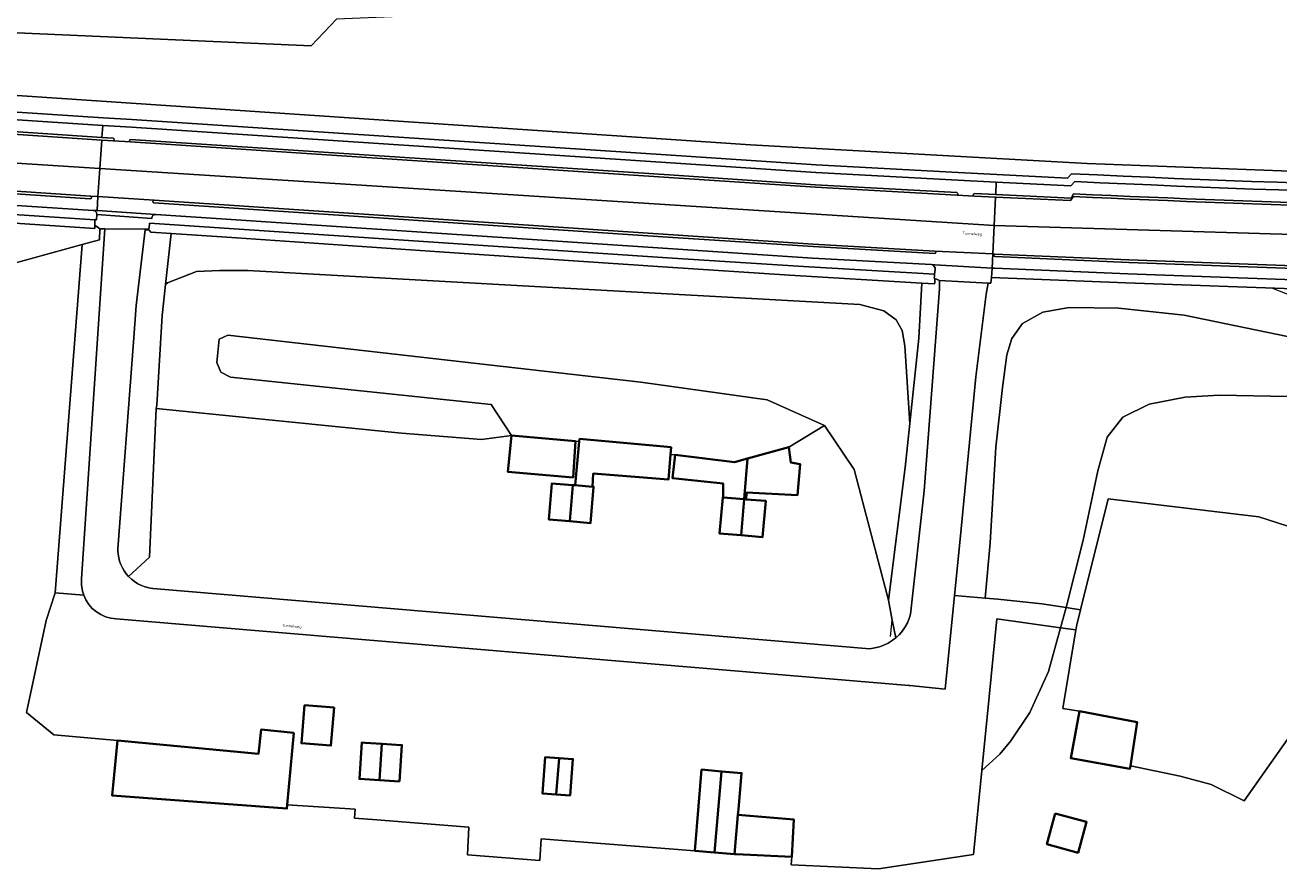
# Model space of a CAD drawing. Header units: metres. Extents: x 197700 to 204338, y 317132 to 325229.
# Tile 369 of 656: x 199844 to 200008, y 320307 to 320418. Entities that reach past the tile are written whole.
import ezdxf
from ezdxf.enums import TextEntityAlignment as Align

# ---------------------------------------------------------------- set-up
doc = ezdxf.new("R2010")
doc.units = ezdxf.units.M
for name, color, linetype, lineweight in [('B-WE-GR-BEPLANTING_CULTUUR_BOSPLANTSOEN-GV', 90, 'Continuous', 18), ('B-WE-GR-BOS_LOOF-GV', 40, 'Continuous', 13), ('B-WE-IE-TERREINAFSCHEIDING_KUNSTMATIG_HEKWERK-G', 20, 'IE-TERREINAFSCHEIDING-KUNSTMATIG', 18), ('B-WE-OG-BEBOUWING-GV', 7, 'Continuous', 35), ('B-WE-OG-TERREIN_CULTUURSCHEIDING-GV', 7, 'Continuous', 18), ('B-WE-OG-TERREIN_ERF-GV', 7, 'Continuous', 18), ('B-WE-OG-TOPOGRAFIE-T18', 10, 'Continuous', 18), ('B-WE-VH-VERHARDING_ASFALT-GV', 252, 'Continuous', 18), ('B-WE-VH-VERHARDING_BETON-GV', 252, 'Continuous', 18), ('B-WE-VH-VERHARDING_GESLOTEN-GV', 252, 'Continuous', 18), ('B-WE-VH-VERHARDING_OPEN-GV', 252, 'Continuous', 18), ('B-WE-VH-VERHARDING_TEGEL-GV', 252, 'Continuous', 18)]:
    doc.layers.add(name, color=color, linetype=linetype, lineweight=lineweight)
doc.styles.add('NLCS-ISO-M200-T18', font='NLCS-ISO.ttf', dxfattribs={"height": 0.36})
doc.linetypes.add('IE-TERREINAFSCHEIDING-KUNSTMATIG', pattern='A,4,[82,NLCS.SHX,S=0.75,R=90,X=0,Y=0],4,-2', length=10)

msp = doc.modelspace()

# ---------------------------------------------------------------- linework, layer by layer
at = {"layer": 'B-WE-GR-BEPLANTING_CULTUUR_BOSPLANTSOEN-GV'}
for points in [[(200013.386, 320329.576), (200003.773, 320315.936), (199999.442, 320318.099), (199995.364, 320319.193), (199988.823, 320320.559), (199988.762, 320320.165), (199980.986, 320321.572), (199982.125, 320327.76), (199979.929, 320328.082), (199981.657, 320338.439), (199979.648, 320338.716), (199978.057, 320332.942), (199975.634, 320327.562), (199973.102, 320323.853), (199971.663, 320322.077), (199969.317, 320319.94), (199968.22, 320308.898), (199955.744, 320306.998), (199944.239, 320307.556), (199944.356, 320308.603), (199937.022, 320308.919), (199936.802, 320308.937), (199934.174, 320309.158), (199931.589, 320309.375), (199911.388, 320310.947), (199911.236, 320308.097), (199901.725, 320308.873), (199901.889, 320312.5), (199889.818, 320313.438), (199886.877, 320313.667), (199886.946, 320314.836), (199878.023, 320315.436), (199877.978, 320314.937), (199855.016, 320316.633), (199855.729, 320323.878), (199847.367, 320324.643), (199843.772, 320327.575), (199846.362, 320339.661), (199847.522, 320343.315), (199851.089, 320389.108), (199840.914, 320386.305)], [(200009.557, 320369.126), (200000.498, 320369.268), (199996.022, 320369.014), (199991.291, 320368.09), (199987.839, 320366.41), (199985.778, 320363.764), (199984.556, 320359.329), (199982.623, 320350.233), (199980.426, 320341.538), (199980.378, 320341.363), (199982.259, 320341.077), (199985.887, 320355.651), (200005.694, 320353.288), (200010.74, 320351.691)]]:
    msp.add_lwpolyline(points, dxfattribs=at)
at = {"layer": 'B-WE-GR-BOS_LOOF-GV'}
for points in [[(200054.067, 320427.859), (199979.606, 320423.356), (199907.466, 320419.703), (199884.5, 320418.727), (199881.16, 320415.202), (199812.785, 320418.242), (199812.896, 320413.036), (199813.042, 320412.283), (199813.852, 320410.621), (199938.89, 320402.2), (199983.17, 320399.75), (200004.033, 320398.969), (200013.35, 320398.61)], [(200089.193, 320396.226), (200089.847, 320397.736), (200075.49, 320397.76), (200046.8, 320397.89), (200013.35, 320398.61), (200004.033, 320398.969), (199983.17, 320399.75), (199938.89, 320402.2), (199813.852, 320410.621), (199815.891, 320408.258)], [(199815.891, 320408.258), (199853.838, 320405.761), (199857.613, 320405.513), (199929.156, 320400.782), (199947.533, 320399.581), (199966.185, 320398.547), (199971.258, 320398.296), (199980.576, 320397.835), (199981.111, 320398.4)], [(199840.914, 320386.305), (199851.089, 320389.108), (199853.338, 320389.728), (199853.409, 320391.152), (199852.749, 320391.628), (199852.737, 320391.204), (199831.068, 320392.66)], [(200012.215, 320376.446), (199995.882, 320379.785), (199987.303, 320380.722), (199980.791, 320380.832), (199977.329, 320380.198), (199974.637, 320378.717), (199973.26, 320376.736), (199972.592, 320374.596), (199972.015, 320370.311), (199971.146, 320362.47), (199970.392, 320349.871), (199969.762, 320342.597), (199971.389, 320342.462), (199977.204, 320341.846), (199980.378, 320341.363), (199980.426, 320341.538), (199982.623, 320350.233), (199984.556, 320359.329), (199985.778, 320363.764), (199987.839, 320366.41), (199991.291, 320368.09), (199996.022, 320369.014), (200000.498, 320369.268), (200009.557, 320369.126)]]:
    msp.add_lwpolyline(points, dxfattribs=at)
msp.add_lwpolyline([(199981.111, 320398.4, 0.0142494), (200089.193, 320396.226)], format="xyb", dxfattribs=at)
for points in [[(199862.75, 320390.539), (199862.037, 320383.842), (199862.279, 320384.069), (199866.102, 320385.525), (199869.118, 320385.674), (199872.865, 320385.657), (199910.54, 320383.559), (199953.255, 320381.201), (199956.413, 320380.395), (199958.035, 320379.173), (199958.855, 320377.803), (199959.183, 320375.779), (199959.832, 320365.541), (199961.014, 320376.798), (199961.42, 320384.013), (199944.033, 320385.059), (199928.032, 320386.106), (199898.051, 320388.131), (199870.082, 320390.04)], [(199907.496, 320363.99), (199904.81, 320368.068), (199870.555, 320371.655), (199869.312, 320372.314), (199868.766, 320373.569), (199869.079, 320376.63), (199870.218, 320377.175), (199924.503, 320370.988), (199941.112, 320368.685), (199948.647, 320365.282), (199952.531, 320359.532), (199957.018, 320342.349), (199959.228, 320359.786), (199959.832, 320365.541), (199959.183, 320375.779), (199958.855, 320377.803), (199958.035, 320379.173), (199956.413, 320380.395), (199953.255, 320381.201), (199910.54, 320383.559), (199872.865, 320385.657), (199869.118, 320385.674), (199866.102, 320385.525), (199862.279, 320384.069), (199862.037, 320383.842), (199861.602, 320379.754), (199860.866, 320367.964), (199860.796, 320367.537), (199893.059, 320364.276), (199903.532, 320363.463)], [(199928.385, 320361.49), (199929.018, 320361.44), (199936.813, 320360.478), (199938.522, 320360.953), (199943.941, 320362.461), (199948.647, 320365.282), (199941.112, 320368.685), (199924.503, 320370.988), (199870.218, 320377.175), (199869.079, 320376.63), (199868.766, 320373.569), (199869.312, 320372.314), (199870.555, 320371.655), (199904.81, 320368.068), (199907.496, 320363.99), (199915.925, 320363.226), (199916.409, 320363.178), (199916.444, 320363.534), (199928.46, 320362.439)], [(199979.648, 320338.716), (199971.281, 320339.868), (199970.279, 320329.618), (199969.317, 320319.94), (199971.663, 320322.077), (199973.102, 320323.853), (199975.634, 320327.562), (199978.057, 320332.942)]]:
    msp.add_lwpolyline(points, close=True, dxfattribs=at)
at = {"layer": 'B-WE-IE-TERREINAFSCHEIDING_KUNSTMATIG_HEKWERK-G'}
for points in [[(200066.633, 320353.358), (200052.83, 320362.303), (200022.377, 320377.533), (200007.396, 320383.334)], [(199860.796, 320367.537), (199859.906, 320348.001)], [(199907.496, 320363.99), (199903.532, 320363.463), (199893.059, 320364.276), (199860.796, 320367.537)], [(199948.647, 320365.282), (199943.941, 320362.461)], [(199957.018, 320342.349), (199952.531, 320359.532), (199948.647, 320365.282)], [(199982.259, 320341.077), (199985.887, 320355.651), (200005.694, 320353.288), (200010.74, 320351.691), (200012.841, 320349.76), (200015.323, 320346.63), (200016.803, 320343.091), (200017.298, 320340.536), (200017.148, 320338.26), (200016.818, 320336.776), (200015.945, 320334.633), (200013.386, 320329.576), (200003.773, 320315.936), (199999.442, 320318.099), (199995.364, 320319.193), (199988.823, 320320.559)], [(199855.729, 320323.878), (199847.367, 320324.643), (199843.772, 320327.575), (199846.362, 320339.661)], [(199957.309, 320337.554), (199957.533, 320339.723)], [(199981.657, 320338.439), (199981.769, 320339.111), (199982.259, 320341.077)], [(199982.125, 320327.76), (199979.929, 320328.082), (199981.657, 320338.439)], [(199970.279, 320329.618), (199969.317, 320319.94)], [(199969.317, 320319.94), (199968.22, 320308.898), (199955.744, 320306.998), (199944.239, 320307.556), (199944.356, 320308.603)], [(199886.946, 320314.836), (199878.023, 320315.436)], [(199931.589, 320309.375), (199911.388, 320310.947), (199911.236, 320308.097), (199901.725, 320308.873), (199901.889, 320312.5)]]:
    msp.add_lwpolyline(points, dxfattribs=at)
at = {"layer": 'B-WE-OG-BEBOUWING-GV'}
for points in [[(199915.925, 320363.226), (199907.496, 320363.99), (199907.012, 320359.212), (199915.595, 320358.467)], [(199918.142, 320357.251), (199918.233, 320358.981), (199928.123, 320358.186), (199928.385, 320361.49), (199928.46, 320362.439), (199916.444, 320363.534), (199916.409, 320363.178), (199915.841, 320357.441)], [(199929.018, 320361.44), (199928.654, 320358.366), (199935.322, 320357.652), (199935.311, 320355.843), (199938.073, 320355.611), (199938.522, 320360.953), (199936.813, 320360.478)], [(199938.345, 320355.588), (199938.397, 320356.501), (199945.084, 320356.159), (199945.434, 320360.194), (199944.204, 320360.456), (199943.941, 320362.461), (199938.522, 320360.953), (199938.073, 320355.611)], [(199915.551, 320357.465), (199912.812, 320357.691), (199912.419, 320352.932), (199915.157, 320352.706)], [(199915.841, 320357.441), (199915.551, 320357.465), (199915.157, 320352.706), (199917.896, 320352.479), (199918.289, 320357.239), (199918.142, 320357.251)], [(199938.073, 320355.611), (199935.311, 320355.843), (199935.249, 320355.848), (199934.849, 320351.096), (199937.673, 320350.859)], [(199937.673, 320350.859), (199940.498, 320350.621), (199940.898, 320355.373), (199938.345, 320355.588), (199938.073, 320355.611)], [(199884.176, 320328.203), (199880.301, 320328.52), (199879.892, 320323.523), (199883.767, 320323.206)], [(199982.125, 320327.76), (199980.986, 320321.572), (199988.762, 320320.165), (199988.823, 320320.559), (199989.708, 320326.305)], [(199878.023, 320315.436), (199878.869, 320324.885), (199874.578, 320325.33), (199874.247, 320322.147), (199855.729, 320323.878), (199855.016, 320316.633), (199877.978, 320314.937)], [(199888.261, 320323.591), (199887.821, 320323.619), (199887.514, 320318.824), (199890.152, 320318.655), (199890.459, 320323.45)], [(199892.791, 320318.486), (199893.097, 320323.282), (199893.014, 320323.287), (199890.459, 320323.45), (199890.152, 320318.655)], [(199913.75, 320321.572), (199911.933, 320321.711), (199911.567, 320316.932), (199913.384, 320316.793)], [(199913.384, 320316.793), (199915.202, 320316.654), (199915.567, 320321.433), (199913.75, 320321.572)], [(199934.174, 320309.158), (199935.112, 320319.828), (199932.485, 320320.059), (199932.065, 320315.272), (199931.589, 320309.375)], [(199937.258, 320314.123), (199937.319, 320314.81), (199937.74, 320319.597), (199935.112, 320319.828), (199934.174, 320309.158), (199936.802, 320308.937)], [(199937.258, 320314.123), (199936.802, 320308.937), (199937.022, 320308.919), (199944.356, 320308.603), (199944.603, 320313.477)], [(199978.963, 320314.304), (199977.848, 320310.247), (199981.95, 320309.119), (199983.065, 320313.176)]]:
    msp.add_lwpolyline(points, close=True, dxfattribs=at)
at = {"layer": 'B-WE-OG-TERREIN_CULTUURSCHEIDING-GV'}
for points in [[(199981.111, 320398.4), (199980.576, 320397.835), (199971.258, 320398.296), (199966.185, 320398.547), (199947.533, 320399.581), (199929.156, 320400.782), (199857.613, 320405.513), (199853.838, 320405.761), (199815.891, 320408.258), (199816.808, 320407.195)], [(199816.808, 320407.195), (199853.772, 320404.763), (199857.547, 320404.515), (199929.09, 320399.784), (199947.473, 320398.583), (199966.133, 320397.548), (199971.209, 320397.297), (199980.985, 320396.814), (199981.521, 320397.379)], [(199831.068, 320392.66), (199852.737, 320391.204), (199852.749, 320391.628), (199852.749, 320392.353), (199806.189, 320395.419)], [(199850.999, 320345.142), (199854.042, 320391.148), (199853.409, 320391.152), (199853.338, 320389.728), (199851.089, 320389.108), (199847.522, 320343.315), (199851.27, 320343.009)], [(200037.828, 320382.608), (200012.733, 320383.171), (199988.217, 320384.044), (199970.59, 320384.769), (199970.497, 320383.997), (199970.145, 320384.021), (199969.887, 320382.559), (199968.512, 320371.679), (199966.458, 320350.345), (199965.725, 320342.933)], [(199965.725, 320342.933), (199969.762, 320342.597), (199970.392, 320349.871), (199971.146, 320362.47), (199972.015, 320370.311), (199972.592, 320374.596), (199973.26, 320376.736), (199974.637, 320378.717), (199977.329, 320380.198), (199980.791, 320380.832), (199987.303, 320380.722), (199995.882, 320379.785), (200012.215, 320376.446)]]:
    msp.add_lwpolyline(points, dxfattribs=at)
for points in [[(200089.193, 320396.226, -0.0142494), (199981.111, 320398.4)], [(199981.521, 320397.379, 0.0141367), (200088.759, 320395.223)], [(199851.27, 320343.009, -0.1138143), (199850.999, 320345.142)]]:
    msp.add_lwpolyline(points, format="xyb", dxfattribs=at)
for points in [[(199859.906, 320348.001), (199860.796, 320367.537), (199860.866, 320367.964), (199861.602, 320379.754), (199862.037, 320383.842), (199862.75, 320390.539), (199860.083, 320390.72), (199859.857, 320390.975), (199859.366, 320391.011), (199858.168, 320381.081), (199857.802, 320376.239), (199855.753, 320349.103), (199855.752, 320348.835), (199855.792, 320348.369), (199855.874, 320347.909), (199855.997, 320347.458), (199856.16, 320347.019), (199856.361, 320346.597), (199856.599, 320346.195), (199856.872, 320345.815), (199857.177, 320345.461)], [(199859.857, 320390.975), (199860.083, 320390.72), (199862.75, 320390.539), (199870.082, 320390.04), (199898.051, 320388.131), (199928.032, 320386.106), (199944.033, 320385.059), (199961.42, 320384.013), (199963.103, 320383.919), (199963.13, 320384.094), (199963.148, 320384.62), (199963.057, 320384.66), (199963.08, 320384.923), (199963.105, 320385.207), (199945.867, 320386.208), (199928.635, 320387.308), (199859.93, 320391.9), (199859.913, 320391.734), (199859.911, 320391.717), (199859.848, 320391.12), (199859.379, 320391.122), (199859.366, 320391.011)], [(199961.42, 320384.013), (199961.014, 320376.798), (199959.832, 320365.541), (199959.228, 320359.786), (199957.018, 320342.349), (199957.533, 320339.723), (199957.992, 320337.384), (199958.017, 320337.403), (199958.469, 320337.83), (199958.874, 320338.301), (199959.229, 320338.81), (199959.529, 320339.352), (199959.771, 320339.921), (199959.952, 320340.51), (199961.742, 320356.719), (199963.74, 320383.247), (199963.746, 320384.359), (199963.148, 320384.62), (199963.13, 320384.094), (199963.103, 320383.919)]]:
    msp.add_lwpolyline(points, close=True, dxfattribs=at)
at = {"layer": 'B-WE-OG-TERREIN_ERF-GV'}
for points in [[(199812.785, 320418.242), (199881.16, 320415.202), (199884.5, 320418.727)], [(199860.796, 320367.537), (199859.906, 320348.001), (199857.177, 320345.461)], [(199860.891, 320343.826), (199954.606, 320335.951), (199955.243, 320336.061), (199955.847, 320336.213), (199956.432, 320336.425), (199956.993, 320336.697), (199957.523, 320337.024), (199957.992, 320337.384), (199957.533, 320339.723), (199957.018, 320342.349), (199952.531, 320359.532), (199948.647, 320365.282), (199943.941, 320362.461), (199944.204, 320360.456), (199945.434, 320360.194), (199945.084, 320356.159), (199938.397, 320356.501), (199938.345, 320355.588), (199940.898, 320355.373), (199940.498, 320350.621), (199937.673, 320350.859), (199934.849, 320351.096), (199935.249, 320355.848), (199935.311, 320355.843), (199935.322, 320357.652), (199928.654, 320358.366), (199929.018, 320361.44), (199928.385, 320361.49), (199928.123, 320358.186), (199918.233, 320358.981), (199918.142, 320357.251), (199918.289, 320357.239), (199917.896, 320352.479), (199915.157, 320352.706), (199912.419, 320352.932), (199912.812, 320357.691), (199915.551, 320357.465), (199915.841, 320357.441), (199916.409, 320363.178), (199915.925, 320363.226), (199915.595, 320358.467), (199907.012, 320359.212), (199907.496, 320363.99), (199903.532, 320363.463), (199893.059, 320364.276), (199860.796, 320367.537)], [(199851.27, 320343.009), (199847.522, 320343.315), (199846.362, 320339.661), (199843.772, 320327.575), (199847.367, 320324.643), (199855.729, 320323.878), (199874.247, 320322.147), (199874.578, 320325.33), (199878.869, 320324.885), (199878.023, 320315.436), (199886.946, 320314.836), (199886.877, 320313.667), (199889.818, 320313.438), (199901.889, 320312.5), (199901.725, 320308.873), (199911.236, 320308.097), (199911.388, 320310.947), (199931.589, 320309.375), (199932.065, 320315.272), (199932.485, 320320.059), (199935.112, 320319.828), (199937.74, 320319.597), (199937.319, 320314.81), (199937.258, 320314.123), (199944.603, 320313.477), (199944.356, 320308.603), (199944.239, 320307.556), (199955.744, 320306.998), (199968.22, 320308.898), (199969.317, 320319.94), (199970.279, 320329.618), (199971.281, 320339.868), (199979.648, 320338.716), (199980.378, 320341.363), (199977.204, 320341.846), (199971.389, 320342.462), (199969.762, 320342.597)], [(199969.762, 320342.597), (199965.725, 320342.933), (199964.508, 320330.617), (199959.854, 320331.101), (199959.692, 320331.115), (199855.543, 320339.883)]]:
    msp.add_lwpolyline(points, dxfattribs=at)
for points in [[(199982.259, 320341.077), (199981.769, 320339.111), (199981.657, 320338.439), (199979.929, 320328.082), (199982.125, 320327.76), (199980.986, 320321.572), (199988.762, 320320.165), (199988.823, 320320.559), (199995.364, 320319.193), (199999.442, 320318.099), (200003.773, 320315.936), (200013.386, 320329.576), (200015.945, 320334.633), (200016.818, 320336.776), (200017.148, 320338.26), (200017.298, 320340.536), (200016.803, 320343.091), (200015.323, 320346.63), (200012.841, 320349.76), (200010.74, 320351.691), (200005.694, 320353.288), (199985.887, 320355.651)], [(199980.378, 320341.363), (199979.648, 320338.716), (199981.657, 320338.439), (199981.769, 320339.111), (199982.259, 320341.077)], [(199884.176, 320328.203), (199883.767, 320323.206), (199879.892, 320323.523), (199880.301, 320328.52)], [(199887.514, 320318.824), (199887.821, 320323.619), (199888.261, 320323.591), (199890.459, 320323.45), (199893.014, 320323.287), (199893.097, 320323.282), (199892.791, 320318.486), (199890.152, 320318.655)], [(199913.75, 320321.572), (199915.567, 320321.433), (199915.202, 320316.654), (199913.384, 320316.793), (199911.567, 320316.932), (199911.933, 320321.711)]]:
    msp.add_lwpolyline(points, close=True, dxfattribs=at)
for points in [[(199857.177, 320345.461, 0.2021473), (199860.891, 320343.826)], [(199855.543, 320339.883, -0.3018147), (199851.27, 320343.009)]]:
    msp.add_lwpolyline(points, format="xyb", dxfattribs=at)
at = {"layer": 'B-WE-VH-VERHARDING_ASFALT-GV'}
for points in [[(199759.175, 320404.374), (199768.995, 320404.209), (199772.522, 320404.166), (199777.708, 320403.954), (199785.231, 320403.402), (199803.945, 320402.21), (199817.78, 320401.365), (199853.397, 320399.11), (199853.644, 320402.829), (199833.544, 320404.153), (199815.491, 320405.335), (199804.883, 320406.027), (199758.1, 320409.129), (199757.118, 320409.209), (199749.111, 320409.696), (199747.603, 320409.754), (199747.865, 320405.505), (199749.235, 320405.438), (199758.789, 320404.876)], [(199783.708, 320399.82), (199785.382, 320399.748), (199795.861, 320399.155), (199804.053, 320398.633), (199808.207, 320398.357), (199810.522, 320398.201), (199832.565, 320396.751), (199852.177, 320395.455), (199853.15, 320395.391), (199853.397, 320399.11), (199817.78, 320401.365), (199803.945, 320402.21), (199785.231, 320403.402), (199777.708, 320403.954), (199772.522, 320404.166), (199768.995, 320404.209), (199759.175, 320404.374)], [(199981.369, 320395.4), (199980.974, 320394.862), (199971.111, 320395.313), (199970.927, 320391.583), (200029.039, 320389.838), (200090.229, 320389.414), (200090.242, 320393.229), (200088.741, 320393.234), (200060.489, 320393.358)], [(199858.168, 320381.081), (199859.366, 320391.011), (199859.379, 320391.122), (199854.042, 320391.148), (199850.999, 320345.142)], [(199855.543, 320339.883), (199959.692, 320331.115), (199959.854, 320331.101), (199964.508, 320330.617), (199965.725, 320342.933), (199966.458, 320350.345), (199968.512, 320371.679), (199969.887, 320382.559), (199970.145, 320384.021), (199963.746, 320384.359), (199963.74, 320383.247), (199961.742, 320356.719), (199959.952, 320340.51), (199959.771, 320339.921), (199959.529, 320339.352), (199959.229, 320338.81), (199958.874, 320338.301), (199958.469, 320337.83), (199958.017, 320337.403), (199957.992, 320337.384), (199957.523, 320337.024), (199956.993, 320336.697), (199956.432, 320336.425), (199955.847, 320336.213), (199955.243, 320336.061), (199954.606, 320335.951), (199860.891, 320343.826)], [(199857.177, 320345.461), (199856.872, 320345.815), (199856.599, 320346.195), (199856.361, 320346.597), (199856.16, 320347.019), (199855.997, 320347.458), (199855.874, 320347.909), (199855.792, 320348.369), (199855.752, 320348.835), (199855.753, 320349.103), (199857.802, 320376.239), (199858.168, 320381.081)]]:
    msp.add_lwpolyline(points, dxfattribs=at)
for points in [[(199853.397, 320399.11), (199970.927, 320391.583), (199971.111, 320395.313), (199968.334, 320395.44), (199966.039, 320395.572), (199947.435, 320396.619), (199928.842, 320397.841), (199857.439, 320402.575), (199855.149, 320402.73), (199853.644, 320402.829)], [(199970.927, 320391.583), (199853.397, 320399.11), (199853.15, 320395.391), (199860.519, 320394.906), (199928.729, 320390.361), (199947.151, 320389.161), (199963.125, 320388.237), (199970.742, 320387.854)], [(200090.132, 320385.588), (200090.216, 320385.599), (200090.229, 320389.414), (200029.039, 320389.838), (199970.927, 320391.583), (199970.742, 320387.854), (199971.035, 320387.839), (199988.605, 320387.069), (200012.748, 320386.207), (200037.92, 320385.658), (200047.409, 320385.406), (200054.942, 320385.484), (200054.946, 320385.144), (200055.179, 320385.147)]]:
    msp.add_lwpolyline(points, close=True, dxfattribs=at)
for points in [[(200060.489, 320393.358, -0.0103895), (199981.369, 320395.4)], [(199850.999, 320345.142, 0.1138143), (199851.27, 320343.009)], [(199860.891, 320343.826, -0.2021473), (199857.177, 320345.461)], [(199851.27, 320343.009, 0.3018147), (199855.543, 320339.883)]]:
    msp.add_lwpolyline(points, format="xyb", dxfattribs=at)
at = {"layer": 'B-WE-VH-VERHARDING_BETON-GV'}
msp.add_lwpolyline([(199971.035, 320387.839, 0.9469069), (199971.038, 320387.5)], format="xyb", dxfattribs=at)
msp.add_lwpolyline([(199971.038, 320387.5), (199988.608, 320386.716), (200012.767, 320385.86), (200037.911, 320385.318), (200042.909, 320385.185), (200047.406, 320385.066), (200054.946, 320385.144), (200054.942, 320385.484), (200047.409, 320385.406), (200037.92, 320385.658), (200012.748, 320386.207), (199988.605, 320387.069), (199971.035, 320387.839)], dxfattribs=at)
at = {"layer": 'B-WE-VH-VERHARDING_GESLOTEN-GV'}
for points in [[(199855.134, 320403.071), (199853.667, 320403.169), (199833.589, 320404.511), (199815.481, 320405.677)], [(199815.491, 320405.335), (199833.544, 320404.153), (199853.644, 320402.829), (199855.149, 320402.73)], [(199857.439, 320402.575), (199928.842, 320397.841), (199947.435, 320396.619), (199966.039, 320395.572)], [(199966.027, 320395.912), (199947.435, 320396.957), (199928.856, 320398.193), (199857.441, 320402.918)], [(199810.481, 320397.872), (199832.506, 320396.404), (199852.139, 320395.104)], [(199852.177, 320395.455), (199832.565, 320396.751), (199810.522, 320398.201)], [(199971.128, 320395.661), (199968.318, 320395.792)], [(199981.369, 320395.755), (199981.029, 320395.198), (199971.128, 320395.661)], [(199860.507, 320394.556), (199928.686, 320390.014), (199947.123, 320388.822), (199963.124, 320387.913)], [(199963.125, 320388.237), (199947.151, 320389.161), (199928.729, 320390.361), (199860.519, 320394.906)], [(199968.334, 320395.44), (199971.111, 320395.313), (199980.974, 320394.862), (199981.369, 320395.4)]]:
    msp.add_lwpolyline(points, dxfattribs=at)
for points in [[(199855.149, 320402.73, 0.8121701), (199855.134, 320403.071)], [(199857.441, 320402.918, 0.8979483), (199857.439, 320402.575)], [(199966.039, 320395.572, 0.7998449), (199966.027, 320395.912)], [(199968.318, 320395.792, 0.8466503), (199968.334, 320395.44)], [(200060.528, 320393.692, -0.0103734), (199981.369, 320395.755)], [(199852.139, 320395.104, 0.8604922), (199852.177, 320395.455)], [(199860.519, 320394.906, 0.8911941), (199860.507, 320394.556)], [(199981.369, 320395.4, 0.0103895), (200060.489, 320393.358)], [(199963.124, 320387.913, 0.8240694), (199963.125, 320388.237)]]:
    msp.add_lwpolyline(points, format="xyb", dxfattribs=at)
at = {"layer": 'B-WE-VH-VERHARDING_OPEN-GV'}
for points in [[(199853.028, 320393.551), (199852.521, 320393.585)], [(199852.993, 320393.02), (199860.225, 320392.511)], [(199860.754, 320393.036), (199853.028, 320393.551)], [(199970.145, 320384.021), (199970.497, 320383.997), (199970.59, 320384.769), (199970.651, 320386), (199963.114, 320386.422), (199962.686, 320386.446)], [(199963.193, 320385.813), (199963.105, 320385.207), (199963.08, 320384.923), (199963.057, 320384.66), (199963.148, 320384.62), (199963.746, 320384.359), (199970.145, 320384.021)]]:
    msp.add_lwpolyline(points, dxfattribs=at)
for points in [[(199852.521, 320393.585, -0.4266315), (199852.993, 320393.02)], [(199860.225, 320392.511, -0.4345706), (199860.754, 320393.036)], [(199962.686, 320386.446, -0.3633739), (199963.193, 320385.813)]]:
    msp.add_lwpolyline(points, format="xyb", dxfattribs=at)
at = {"layer": 'B-WE-VH-VERHARDING_TEGEL-GV'}
msp.add_lwpolyline([(199853.772, 320404.763), (199816.808, 320407.195), (199806.265, 320408.096), (199758.276, 320411.28), (199757.145, 320411.352), (199749.014, 320411.846), (199747.47, 320411.908), (199747.582, 320410.086), (199749.119, 320410.026), (199757.122, 320409.543), (199758.117, 320409.469), (199804.913, 320406.357), (199815.481, 320405.677), (199833.589, 320404.511), (199853.667, 320403.169)], close=True, dxfattribs=at)
for points in [[(199968.318, 320395.792), (199971.128, 320395.661), (199971.209, 320397.297), (199966.133, 320397.548), (199947.473, 320398.583), (199929.09, 320399.784), (199857.547, 320404.515), (199853.772, 320404.763), (199853.667, 320403.169), (199855.134, 320403.071)], [(199855.149, 320402.73), (199857.439, 320402.575)], [(199857.441, 320402.918), (199928.856, 320398.193), (199947.435, 320396.957), (199966.027, 320395.912)], [(199783.657, 320397.972), (199785.348, 320397.907), (199795.763, 320397.296), (199803.869, 320396.774), (199832.368, 320394.901), (199852.521, 320393.585), (199853.028, 320393.551), (199853.15, 320395.391), (199852.177, 320395.455)], [(199852.521, 320393.585), (199832.368, 320394.901), (199803.869, 320396.774), (199795.763, 320397.296), (199785.348, 320397.907), (199783.657, 320397.972)], [(199852.139, 320395.104), (199832.506, 320396.404), (199810.481, 320397.872)], [(199981.521, 320397.379), (199980.985, 320396.814), (199971.209, 320397.297), (199971.128, 320395.661), (199981.029, 320395.198), (199981.369, 320395.755)], [(199783.587, 320396.801), (199785.323, 320396.726), (199795.673, 320396.132), (199806.189, 320395.419), (199852.749, 320392.353)], [(199860.519, 320394.906), (199853.15, 320395.391), (199853.028, 320393.551), (199860.754, 320393.036), (199928.696, 320388.509), (199947.044, 320387.316), (199962.686, 320386.446), (199963.114, 320386.422), (199970.651, 320386), (199970.742, 320387.854)], [(199963.124, 320387.913), (199947.123, 320388.822), (199928.686, 320390.014), (199860.507, 320394.556)], [(199966.039, 320395.572), (199968.334, 320395.44)], [(199852.993, 320393.02), (199852.936, 320392.341), (199852.749, 320392.353), (199852.749, 320391.628), (199853.409, 320391.152), (199854.042, 320391.148), (199859.379, 320391.122), (199859.848, 320391.12), (199859.911, 320391.717), (199859.913, 320391.734), (199859.93, 320391.9), (199928.635, 320387.308), (199945.867, 320386.208), (199963.105, 320385.207), (199963.193, 320385.813)], [(199852.749, 320392.353), (199852.936, 320392.341), (199852.993, 320393.02)], [(199860.225, 320392.511), (199852.993, 320393.02)], [(199962.686, 320386.446), (199947.044, 320387.316), (199928.696, 320388.509), (199860.754, 320393.036)], [(199970.742, 320387.854), (199963.125, 320388.237)], [(199971.035, 320387.839), (199970.742, 320387.854), (199970.651, 320386), (199970.977, 320385.982), (199988.471, 320385.226), (200012.757, 320384.349), (200037.838, 320383.792)], [(200059.82, 320377.417), (200042.909, 320385.185), (200037.911, 320385.318), (200012.767, 320385.86), (199988.608, 320386.716), (199971.038, 320387.5)], [(199970.651, 320386), (199970.59, 320384.769), (199988.217, 320384.044), (200012.733, 320383.171), (200037.828, 320382.608)], [(200037.838, 320383.792), (200012.757, 320384.349), (199988.471, 320385.226), (199970.977, 320385.982), (199970.651, 320386)]]:
    msp.add_lwpolyline(points, dxfattribs=at)
for points in [[(199855.134, 320403.071, -0.8121701), (199855.149, 320402.73)], [(199857.439, 320402.575, -0.8979483), (199857.441, 320402.918)], [(200088.759, 320395.223, -0.0141367), (199981.521, 320397.379)], [(199966.027, 320395.912, -0.7998449), (199966.039, 320395.572)], [(199968.334, 320395.44, -0.8466503), (199968.318, 320395.792)], [(199981.369, 320395.755, 0.0103734), (200060.528, 320393.692)], [(199852.177, 320395.455, -0.8604922), (199852.139, 320395.104)], [(199860.507, 320394.556, -0.8911941), (199860.519, 320394.906)], [(199852.993, 320393.02, 0.4266315), (199852.521, 320393.585)], [(199860.754, 320393.036, 0.4345706), (199860.225, 320392.511)], [(199963.125, 320388.237, -0.8240694), (199963.124, 320387.913)], [(199971.038, 320387.5, -0.9469069), (199971.035, 320387.839)], [(199963.193, 320385.813, 0.3633739), (199962.686, 320386.446)]]:
    msp.add_lwpolyline(points, format="xyb", dxfattribs=at)

# ---------------------------------------------------------------- texts
at = {"layer": 'B-WE-OG-TOPOGRAFIE-T18', "style": 'NLCS-ISO-M200-T18'}
for rotation, p in [(356.8, (199968.048, 320390.47)), (355.2, (199878.62, 320338.883))]:
    msp.add_text('Tunnelweg', height=0.36, rotation=rotation, dxfattribs=at).set_placement(p, align=Align.MIDDLE)

doc.saveas('drawing.dxf')
